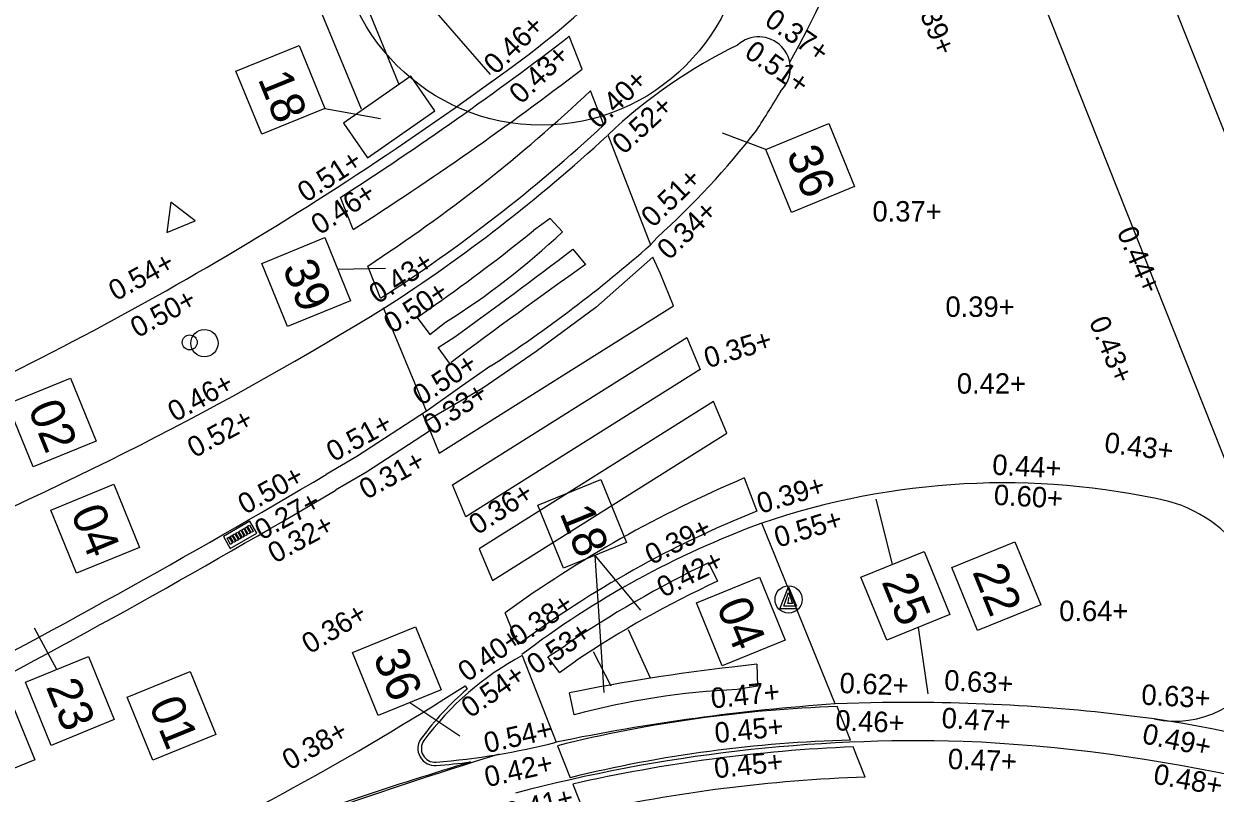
# Model space of a CAD drawing. Extents: x 122462 to 123306, y 485548 to 486417.
# Drawn here: x 122912.13 to 122929.62, y 485817.97 to 485829.27 of the extents above; entities that cross this region are included whole.
import ezdxf

# ---------------------------------------------------------------- set-up
doc = ezdxf.new("R2010")
doc.units = 0
for name, color, linetype in [('B-WE-OG-HOOGTEPUNT-S', 7, 'Continuous'), ('iba7-verkeersbord rood', 7, 'Continuous'), ('V bss 4 strekken', 7, 'Continuous'), ('V markering fietsblokken', 7, 'Continuous'), ('V markering figuratie', 7, 'Continuous'), ('V materiaalscheiding algemeen', 7, 'Continuous'), ('V meubilair trammast', 7, 'Continuous'), ('V meubilair verkeersbord', 7, 'Continuous'), ('V Rails', 7, 'Continuous'), ('V riool straatkolk', 7, 'Continuous'), ('V Trottoirband Natuursteen 150', 7, 'Continuous'), ('V Trottoirband Natuursteen 200', 7, 'Continuous'), ('V Trottoirband Natuursteen 200 rond', 7, 'Continuous'), ('V Trottoirband Natuursteen 300', 7, 'Continuous'), ('V Trottoirband Natuursteen overig', 7, 'Continuous'), ('V verwijderen stalen bomrand', 7, 'Continuous'), ('X-WE-AL-TEKENBLAD-S', 7, 'Continuous')]:
    doc.layers.add(name, color=color, linetype=linetype)

msp = doc.modelspace()

# ---------------------------------------------------------------- linework, layer by layer
at = {"layer": 'iba7-verkeersbord rood'}
msp.add_circle((122919.729, 485830.778), 3, dxfattribs=at)
at = {"layer": 'V bss 4 strekken'}
msp.add_lwpolyline([(122918.088, 485823.285), (122917.162, 485822.685), (122916.708, 485822.419)], dxfattribs=at)
msp.add_arc((122853.766, 485928.547), 123.389, 294.10001, 300.67146, dxfattribs=at)
at = {"layer": 'V markering fietsblokken'}
for p, q in [((122932.852, 485819.883), (122928.431, 485831.017)), ((122931.208, 485819.234), (122926.787, 485830.368))]:
    msp.add_line(p, q, dxfattribs=at)
at = {"layer": 'V markering figuratie'}
for p, q in [((122920.328, 485828.601), (122920.139, 485829.086)), ((122920.647, 485827.782), (122920.451, 485828.284)), ((122916.967, 485826.245), (122916.779, 485826.718)), ((122917.368, 485825.236), (122917.179, 485825.71)), ((122924.269, 485818.747), (122924.073, 485819.242)), ((122924.485, 485818.205), (122924.309, 485818.649))]:
    msp.add_line(p, q, dxfattribs=at)
for points in [[(122918.23, 485822.963), (122921.671, 485825.127), (122921.476, 485825.595), (122921.367, 485825.842), (122920.526, 485825.103), (122919.652, 485824.453), (122918.868, 485823.915), (122918.035, 485823.431)], [(122922.06, 485824.19), (122918.619, 485822.026), (122918.425, 485822.495), (122921.866, 485824.659)], [(122919.009, 485821.09), (122922.45, 485823.254), (122922.255, 485823.722), (122918.814, 485821.558)]]:
    msp.add_lwpolyline(points, close=True, dxfattribs=at)
for points in [[(122922.708, 485822.598), (122922.891, 485822.11)], [(122919.389, 485820.152), (122919.195, 485820.619)], [(122918.608, 485819.546), (122918.64, 485819.497)], [(122919.965, 485818.665), (122920.152, 485818.196)], [(122920.189, 485818.103), (122920.357, 485817.679)]]:
    msp.add_lwpolyline(points, dxfattribs=at)
for centre, radius in [((122914.781, 485824.578), 0.2), ((122914.566, 485824.589), 0.11)]:
    msp.add_circle(centre, radius, dxfattribs=at)
for centre, radius, start, end in [((122889.885, 485868.455), 49.651, 302.7969, 307.5416), ((122889.885, 485868.455), 50.151, 302.6844, 307.3749), ((122904.467, 485845.231), 23.295, 303.0723, 313.3256), ((122904.467, 485845.231), 23.795, 302.8293, 312.8387), ((122929.755, 485805.98), 18.05, 112.978, 125.8042), ((122928.685, 485807.635), 15.591, 111.8173, 126.6026), ((122895.628, 485855.383), 42.572, 294.7894, 302.6691), ((122921.499, 485816.155), 4.398, 130.5563, 143.4796), ((122924.769, 485799.355), 19.899, 92.0033, 103.9689), ((122918.166, 485818.624), 0.25, 143.4796, 274.6134), ((122924.769, 485799.355), 19.399, 91.4747, 103.7693), ((122925.265, 485795.624), 23.045, 92.3794, 102.7262), ((122938.857, 485752.285), 69.149, 106.95744, 109.82381), ((122917.327, 485829.02), 10.68, 274.6134, 277.3294), ((122925.265, 485795.624), 22.595, 91.9796, 102.5466)]:
    msp.add_arc(centre, radius, start, end, dxfattribs=at)
at = {"layer": 'V materiaalscheiding algemeen'}
for points in [[(122917.089, 485828.012), (122915.199, 485832.58), (122915.487, 485839.962), (122916.645, 485844.433), (122916.55, 485845.405)], [(122917.171, 485845.163), (122917.255, 485844.298), (122916.133, 485839.936), (122915.862, 485832.701), (122917.632, 485828.393)], [(122918.162, 485827.99), (122917.81, 485828.5), (122916.824, 485827.807), (122917.176, 485827.297), (122918.162, 485827.99)], [(122920.039, 485826.213), (122919.86, 485826.407), (122919.614, 485826.232)], [(122920.192, 485825.957), (122920.379, 485825.733)], [(122917.903, 485824.956), (122918.176, 485825.145)], [(122917.903, 485824.956), (122918.089, 485824.704), (122918.323, 485824.887)], [(122918.394, 485824.264), (122918.214, 485824.513), (122918.456, 485824.671)], [(122918.394, 485824.264), (122918.402, 485824.295)], [(122917.983, 485823.54), (122918.088, 485823.285)], [(122922.182, 485821.352), (122922.314, 485821.08)], [(122921.33, 485819.657), (122921.008, 485820.369)], [(122919.994, 485819.74), (122919.825, 485819.971), (122920.082, 485820.139)], [(122920.491, 485820.051), (122920.748, 485819.543)], [(122919.994, 485819.74), (122920.236, 485819.912)], [(122922.89, 485819.864), (122922.532, 485819.82)], [(122922.89, 485819.864), (122922.904, 485819.542), (122922.602, 485819.491)], [(122920.209, 485819.12), (122920.144, 485819.441)]]:
    msp.add_lwpolyline(points, dxfattribs=at)
for centre, radius, start, end in [((122913.526, 485834.345), 11.35, 330.263, 13.5485), ((122901.402, 485848.83), 29.024, 305.3065, 308.8656), ((122912.425, 485834.293), 11.102, 302.0892, 313.2993), ((122872.839, 485888.065), 78.101, 305.73794, 307.32292), ((122979.158, 485742.844), 101.615, 125.34159, 126.72005), ((122929.426, 485806.386), 16.627, 115.8293, 124.1938), ((122928.647, 485807.38), 15.093, 114.8102, 123.8686), ((122925.512, 485793.329), 26.658, 96.419, 101.6174), ((122923.122, 485808.231), 11.272, 92.6465, 104.9789), ((122925.283, 485796.787), 22.537, 63.7818, 81.2109), ((122938.128, 485756.533), 64.859, 107.05047, 112.28047)]:
    msp.add_arc(centre, radius, start, end, dxfattribs=at)
at = {"layer": 'V meubilair trammast'}
msp.add_lwpolyline([(122914.228, 485826.203), (122914.644, 485826.374), (122914.288, 485826.649)], close=True, dxfattribs=at)
at = {"layer": 'V meubilair verkeersbord'}
msp.add_lwpolyline([(122923.484, 485820.676), (122923.232, 485820.676), (122923.359, 485820.999), (122923.473, 485820.714), (122923.288, 485820.714), (122923.359, 485820.914), (122923.415, 485820.754), (122923.346, 485820.754), (122923.359, 485820.794), (122923.36, 485820.844)], dxfattribs=at)
msp.add_circle((122923.359, 485820.814), 0.2, dxfattribs=at)
at = {"layer": 'V Rails'}
for centre, radius, start, end in [((122925.265, 485795.624), 23.115, 88.3939, 104.8282), ((122924.907, 485795.009), 23.742, 46.4579, 87.5462)]:
    msp.add_arc(centre, radius, start, end, dxfattribs=at)
at = {"layer": 'V riool straatkolk'}
for p, q in [((122915.45, 485821.962), (122915.06, 485821.737)), ((122915.55, 485821.789), (122915.45, 485821.962)), ((122915.16, 485821.564), (122915.55, 485821.789)), ((122915.06, 485821.737), (122915.16, 485821.564))]:
    msp.add_line(p, q, dxfattribs=at)
for points in [[(122915.157, 485821.738), (122915.184, 485821.754), (122915.236, 485821.664), (122915.209, 485821.648), (122915.157, 485821.738)], [(122915.2, 485821.763), (122915.228, 485821.779), (122915.28, 485821.688), (122915.252, 485821.673), (122915.2, 485821.763)], [(122915.243, 485821.788), (122915.271, 485821.804), (122915.323, 485821.713), (122915.295, 485821.697), (122915.243, 485821.788)], [(122915.286, 485821.813), (122915.314, 485821.829), (122915.366, 485821.738), (122915.339, 485821.722), (122915.286, 485821.813)], [(122915.33, 485821.838), (122915.358, 485821.854), (122915.41, 485821.763), (122915.382, 485821.747), (122915.33, 485821.838)], [(122915.373, 485821.863), (122915.401, 485821.879), (122915.453, 485821.788), (122915.425, 485821.772), (122915.373, 485821.863)], [(122915.416, 485821.888), (122915.444, 485821.904), (122915.496, 485821.813), (122915.469, 485821.797), (122915.416, 485821.888)], [(122915.113, 485821.713), (122915.141, 485821.729), (122915.193, 485821.639), (122915.165, 485821.623), (122915.113, 485821.713)]]:
    msp.add_lwpolyline(points, dxfattribs=at)
at = {"layer": 'V Trottoirband Natuursteen 150'}
for centre, radius, start, end in [((122911.111, 485839.798), 13.844, 304.6396, 323.2945), ((122889.885, 485868.455), 49.501, 293.2433, 306.0415), ((122890.369, 485869.117), 51.672, 292.4294, 301.5945)]:
    msp.add_arc(centre, radius, start, end, dxfattribs=at)
at = {"layer": 'V Trottoirband Natuursteen 200'}
msp.add_arc((122927.607, 485809.278), 13.48, 110.1502, 127.2825, dxfattribs=at)
at = {"layer": 'V Trottoirband Natuursteen 200 rond'}
for points in [[(122924.04, 485819.28), (122922.964, 485821.933)], [(122924.74, 485819.298), (122924.04, 485819.28)]]:
    msp.add_lwpolyline(points, dxfattribs=at)
for centre, radius, start, end in [((122926.518, 485811.583), 10.943, 77.1954, 108.9509), ((122928.399, 485820.304), 2.024, 348.2716, 74.4165), ((122929.033, 485820.509), 1.482, 258.0725, 335.4449), ((122925.121, 485792.287), 27.014, 82.3299, 90.8091)]:
    msp.add_arc(centre, radius, start, end, dxfattribs=at)
at = {"layer": 'V Trottoirband Natuursteen 300'}
for points in [[(122918.041, 485823.577), (122917.409, 485825.095)], [(122918.988, 485824.244), (122918.567, 485823.953), (122918.039, 485823.574)], [(122918.041, 485823.577), (122917.02, 485822.915), (122916.571, 485822.651)]]:
    msp.add_lwpolyline(points, dxfattribs=at)
for centre, radius, start, end in [((122904.467, 485845.231), 23.945, 302.8039, 312.6577), ((122907.936, 485841.239), 20.273, 303.0364, 311.3583), ((122853.769, 485928.556), 123.126, 294.09587, 300.66803), ((122926.19, 485788.399), 30.955, 93.9812, 101.6345)]:
    msp.add_arc(centre, radius, start, end, dxfattribs=at)
at = {"layer": 'V Trottoirband Natuursteen overig'}
for points in [[(122920.704, 485827.635), (122921.331, 485826.023)], [(122921.331, 485826.023), (122921.429, 485826.131)], [(122919.448, 485819.989), (122919.947, 485818.718)]]:
    msp.add_lwpolyline(points, dxfattribs=at)
for centre, radius, start, end in [((122925.924, 485822.13), 7.586, 115.9141, 133.4824), ((122922.922, 485828.614), 0.462, 315.8273, 132.6823), ((122888.091, 485849.697), 41.166, 327.7039, 328.6702), ((122913.319, 485835.125), 12.11, 312.0385, 322.1953), ((122921.499, 485816.155), 4.348, 118.1478, 143.4796), ((122918.166, 485818.624), 0.2, 143.4796, 274.6134), ((122917.327, 485829.02), 10.63, 274.6134, 284.2697)]:
    msp.add_arc(centre, radius, start, end, dxfattribs=at)
at = {"layer": 'V verwijderen stalen bomrand'}
msp.add_lwpolyline([(122918.982, 485828.523), (122918.026, 485829.624)], dxfattribs=at)
at = {"layer": 'X-WE-AL-TEKENBLAD-S'}
for p, q in [((122916.549, 485828.024), (122917.365, 485827.879)), ((122923.024, 485827.424), (122922.388, 485827.663)), ((122916.739, 485825.664), (122917.44, 485825.677)), ((122924.884, 485821.33), (122924.644, 485822.288)), ((122920.516, 485821.46), (122921.183, 485820.655)), ((122920.516, 485821.46), (122920.645, 485819.446)), ((122912.615, 485819.786), (122912.288, 485820.391)), ((122925.262, 485820.404), (122925.401, 485819.426)), ((122917.796, 485819.298), (122918.533, 485818.809))]:
    msp.add_line(p, q, dxfattribs=at)
for points in [[(122916.171, 485828.95), (122916.549, 485828.024), (122915.623, 485827.646), (122915.245, 485828.572)], [(122923.95, 485827.802), (122924.328, 485826.876), (122923.402, 485826.498), (122923.024, 485827.424)], [(122916.55, 485826.127), (122916.928, 485825.201), (122916.002, 485824.823), (122915.625, 485825.749)], [(122912.814, 485824.065), (122913.192, 485823.139), (122912.266, 485822.762), (122911.888, 485823.688)], [(122913.45, 485822.505), (122913.828, 485821.579), (122912.902, 485821.201), (122912.525, 485822.127)], [(122920.602, 485822.575), (122920.979, 485821.649), (122920.053, 485821.271), (122919.676, 485822.197)], [(122926.682, 485821.662), (122927.06, 485820.736), (122926.134, 485820.359), (122925.756, 485821.284)], [(122925.347, 485821.518), (122925.725, 485820.593), (122924.799, 485820.215), (122924.421, 485821.141)], [(122922.932, 485821.141), (122923.309, 485820.215), (122922.383, 485819.837), (122922.006, 485820.763)], [(122917.882, 485820.413), (122918.259, 485819.487), (122917.333, 485819.109), (122916.956, 485820.035)], [(122913.078, 485819.975), (122913.456, 485819.049), (122912.53, 485818.671), (122912.152, 485819.597)], [(122914.571, 485819.757), (122914.949, 485818.831), (122914.023, 485818.453), (122913.645, 485819.379)], [(122911.915, 485819.384), (122912.293, 485818.458), (122911.367, 485818.08), (122910.989, 485819.006)]]:
    msp.add_lwpolyline(points, close=True, dxfattribs=at)

# ---------------------------------------------------------------- texts
at = {"layer": 'B-WE-OG-HOOGTEPUNT-S'}
for s, rotation, p in [('0.39+', 292.5896, (122925.154, 485829.717)), ('0.37+', 325.3487, (122922.987, 485829.265)), ('0.46+', 43.8188, (122919.058, 485828.508)), ('0.51+', 325.3487, (122922.692, 485828.796)), ('0.43+', 43.8188, (122919.431, 485828.075)), ('0.40+', 43.8188, (122920.575, 485827.71)), ('0.52+', 42.6306, (122920.938, 485827.336)), ('0.51+', 33.0707, (122916.274, 485826.635)), ('0.51+', 43.8188, (122921.368, 485826.262)), ('0.46+', 33.0707, (122916.473, 485826.158)), ('0.34+', 43.8188, (122921.603, 485825.785)), ('0.44+', 292.5896, (122928.174, 485826.215)), ('0.54+', 28.5962, (122913.48, 485825.19)), ('0.43+', 33.0707, (122917.323, 485825.144)), ('0.50+', 28.5962, (122913.8, 485824.648)), ('0.50+', 33.0707, (122917.54, 485824.71)), ('0.43+', 292.5896, (122927.764, 485824.897)), ('0.35+', 16.9326, (122922.172, 485824.207)), ('0.50+', 33.0707, (122917.965, 485823.652)), ('0.46+', 28.5962, (122914.349, 485823.415)), ('0.33+', 33.0707, (122918.121, 485823.219)), ('0.52+', 28.5962, (122914.636, 485822.886)), ('0.51+', 28.5962, (122916.678, 485822.827)), ('0.43+', 352.716, (122927.983, 485822.976)), ('0.31+', 28.5962, (122917.16, 485822.275)), ('0.44+', 356.8597, (122926.343, 485822.647)), ('0.50+', 28.5962, (122915.379, 485822.055)), ('0.36+', 33.0707, (122918.789, 485821.753)), ('0.39+', 16.9326, (122922.948, 485822.069)), ('0.60+', 356.8597, (122926.366, 485822.204)), ('0.27+', 28.5962, (122915.624, 485821.676)), ('0.32+', 28.5962, (122915.819, 485821.337)), ('0.39+', 26.5138, (122921.347, 485821.316)), ('0.55+', 16.9326, (122923.203, 485821.572)), ('0.42+', 26.5138, (122921.521, 485820.836)), ('0.38+', 33.7219, (122919.384, 485820.115)), ('0.36+', 30.9771, (122916.327, 485820.005)), ('0.53+', 33.7219, (122919.644, 485819.699)), ('0.40+', 34.7529, (122918.638, 485819.593)), ('0.54+', 34.7529, (122918.685, 485819.063)), ('0.62+', 357.83, (122924.103, 485819.44)), ('0.63+', 356.8597, (122925.637, 485819.482)), ('0.47+', 6.0441, (122922.233, 485819.211)), ('0.63+', 356.8597, (122928.532, 485819.27)), ('0.46+', 357.83, (122924.041, 485818.892)), ('0.47+', 356.8597, (122925.599, 485818.927)), ('0.38+', 29.325, (122916.032, 485818.298)), ('0.54+', 12.6636, (122918.923, 485818.554)), ('0.45+', 6.0441, (122922.288, 485818.703)), ('0.49+', 348.475, (122928.535, 485818.705)), ('0.47+', 357.83, (122925.693, 485818.325)), ('0.42+', 12.6636, (122918.932, 485818.055)), ('0.45+', 6.0441, (122922.281, 485818.185)), ('0.48+', 349.7778, (122928.7, 485818.111)), ('0.41+', 14.1163, (122919.242, 485817.528))]:
    msp.add_text(s, height=0.3, rotation=rotation, dxfattribs=at).set_placement(p)
for s, p in [('0.37+', (122924.59, 485826.364)), ('0.39+', (122925.662, 485824.964)), ('0.42+', (122925.829, 485823.836)), ('0.64+', (122927.332, 485820.496))]:
    msp.add_text(s, height=0.3, dxfattribs=at).set_placement(p)
at = {"layer": 'X-WE-AL-TEKENBLAD-S'}
for s, p in [('18', (122915.561, 485828.46)), ('36', (122923.32, 485827.36)), ('39', (122915.921, 485825.685)), ('02', (122912.185, 485823.622)), ('04', (122912.812, 485822.085)), ('18', (122919.991, 485822.085)), ('22', (122926.052, 485821.22)), ('25', (122924.718, 485821.076)), ('04', (122922.293, 485820.721)), ('36', (122917.252, 485819.97)), ('23', (122912.449, 485819.532)), ('01', (122913.961, 485819.268))]:
    msp.add_text(s, height=0.5, rotation=292.187, dxfattribs=at).set_placement(p)

doc.saveas('drawing.dxf')
